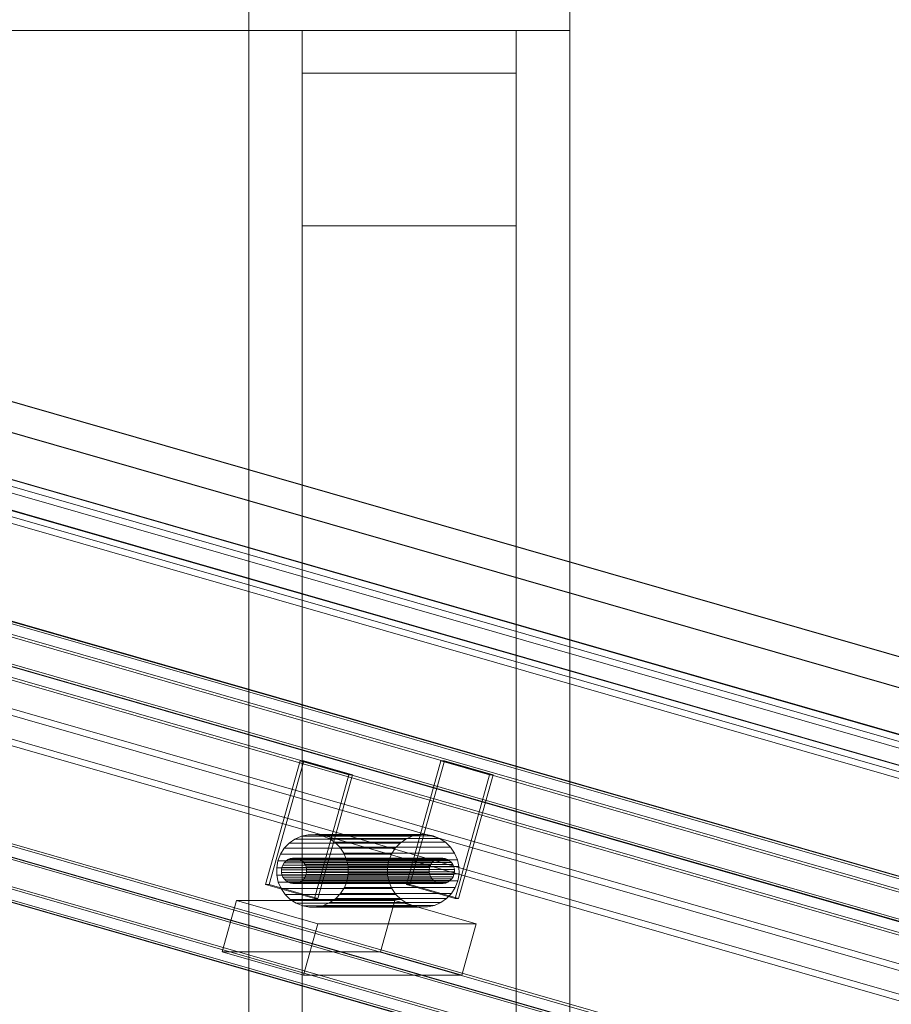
# Model space of a CAD drawing. Header units: millimetres. Extents: x -2233 to 61924, y -68080 to 6847.
# Tile 756 of 1022: x 25693 to 26100, y 595 to 1055. Entities that reach past the tile are written whole.
import ezdxf

# ---------------------------------------------------------------- set-up
doc = ezdxf.new("R2010")
doc.units = ezdxf.units.MM
doc.layers.add('lateral_briquetadora', color=7, linetype='Continuous', lineweight=0)
doc.layers.add('lateral_C10', color=7, linetype='Continuous', lineweight=0)

msp = doc.modelspace()

# ---------------------------------------------------------------- linework, layer by layer
at = {"layer": 'lateral_briquetadora'}
for p, q in [((25800.067, 1050), (25800.067, 1060)), ((25950.067, 20), (25950.067, 1060)), ((25950.067, 1050), (25950.067, 1060)), ((23900.067, 1050), (25800.067, 1050)), ((25800.067, 20), (25800.067, 1050)), ((25800.067, 1050), (25950.067, 1050)), ((25825.067, 305.038), (25825.067, 1050)), ((25825.067, 1050), (25925.067, 1050)), ((25825.067, 1050), (25825.067, 1030)), ((25825.067, 1050), (25825.067, 243.475)), ((25925.067, 305.038), (25925.067, 1050)), ((25925.067, 1050), (25925.067, 1030)), ((25925.067, 1050), (25925.067, 243.475)), ((25950.067, 20), (25950.067, 1050)), ((25825.067, 1030), (25925.067, 1030)), ((25825.067, 137.184), (25825.067, 958.693)), ((25825.067, 958.693), (25925.067, 958.693)), ((25825.067, 958.693), (25825.067, 115.739)), ((25925.067, 137.184), (25925.067, 958.693)), ((25925.067, 958.693), (25925.067, 115.739))]:
    msp.add_line(p, q, dxfattribs=at)
at = {"layer": 'lateral_C10'}
for p, q in [((27641.249, 301.027), (19055.13, 2768.302)), ((19055.623, 2768.302), (27641.742, 301.027)), ((27691.72, 301.027), (19105.6, 2768.302)), ((19106.094, 2768.302), (27692.213, 301.027)), ((18988.79, 2748.105), (27688.79, 248.105)), ((27689.597, 250.991), (18989.597, 2750.991)), ((27738.109, 248.105), (19038.109, 2748.105)), ((19038.916, 2750.991), (27738.916, 250.991)), ((19045.715, 2734.629), (27631.834, 267.353)), ((27632.328, 267.353), (19046.208, 2734.629)), ((19096.186, 2734.629), (27682.305, 267.353)), ((27682.798, 267.353), (19096.679, 2734.629)), ((27622.359, 267.194), (19055.22, 2729.016)), ((19104.54, 2729.016), (27671.679, 267.194)), ((19054.413, 2726.129), (27621.552, 264.308)), ((27670.872, 264.308), (19103.733, 2726.129)), ((27725.675, 167.441), (18892.814, 2705.62)), ((18893.471, 2705.62), (27726.332, 167.441)), ((18896.924, 2705.62), (27729.785, 167.441)), ((27795.544, 167.441), (18962.683, 2705.62)), ((27798.997, 167.441), (18966.136, 2705.62)), ((18966.793, 2705.62), (27799.654, 167.441)), ((18891.2, 2699.847), (27724.061, 161.669)), ((27728.171, 161.669), (18895.31, 2699.847)), ((18961.069, 2699.847), (27793.93, 161.669)), ((27798.04, 161.669), (18965.179, 2699.847)), ((27661.891, 151.895), (18961.891, 2651.895)), ((19011.21, 2651.895), (27711.21, 151.895)), ((18961.084, 2649.009), (27661.084, 149.009)), ((27710.403, 149.009), (19010.403, 2649.009)), ((27698.776, 71.232), (18865.914, 2609.41)), ((18870.024, 2609.41), (27702.886, 71.232)), ((27768.645, 71.232), (18935.784, 2609.41)), ((18939.894, 2609.41), (27772.755, 71.232)), ((18864.301, 2603.637), (27697.162, 65.459)), ((27697.819, 65.459), (18864.958, 2603.637)), ((27701.272, 65.459), (18868.411, 2603.637)), ((18934.17, 2603.637), (27767.031, 65.459)), ((18937.622, 2603.637), (27770.484, 65.459)), ((27771.141, 65.459), (18938.28, 2603.637)), ((25807.98, 650.848), (25824.12, 708.574)), ((25809.624, 650.848), (25825.764, 708.574)), ((25846.896, 702.029), (25824.12, 708.574)), ((25824.12, 708.574), (25825.764, 708.574)), ((25825.764, 708.574), (25848.54, 702.029)), ((25873.74, 650.848), (25889.879, 708.574)), ((25875.384, 650.848), (25891.523, 708.574)), ((25912.655, 702.029), (25889.879, 708.574)), ((25889.879, 708.574), (25891.523, 708.574)), ((25891.523, 708.574), (25914.299, 702.029)), ((25846.896, 702.029), (25830.756, 644.303)), ((25832.4, 644.303), (25848.54, 702.029)), ((25848.54, 702.029), (25846.896, 702.029)), ((25912.655, 702.029), (25896.516, 644.303)), ((25898.16, 644.303), (25914.299, 702.029)), ((25914.299, 702.029), (25912.655, 702.029)), ((25821.693, 672.04), (25818.993, 670.138)), ((25824.706, 673.371), (25821.693, 672.04)), ((25821.693, 672.04), (25873.478, 672.04)), ((25827.918, 674.081), (25824.706, 673.371)), ((25824.706, 673.371), (25876.492, 673.371)), ((25831.205, 674.142), (25827.918, 674.081)), ((25827.918, 674.081), (25879.704, 674.081)), ((25834.44, 673.552), (25831.205, 674.142)), ((25831.205, 674.142), (25882.99, 674.142)), ((25837.499, 672.333), (25834.44, 673.552)), ((25834.44, 673.552), (25886.226, 673.552)), ((25840.266, 670.533), (25837.499, 672.333)), ((25837.499, 672.333), (25889.285, 672.333)), ((25870.779, 670.138), (25873.478, 672.04)), ((25873.478, 672.04), (25876.492, 673.371)), ((25876.492, 673.371), (25879.704, 674.081)), ((25879.704, 674.081), (25882.99, 674.142)), ((25882.99, 674.142), (25886.226, 673.552)), ((25886.226, 673.552), (25889.285, 672.333)), ((25889.285, 672.333), (25892.051, 670.533)), ((25816.712, 667.739), (25814.936, 664.934)), ((25818.993, 670.138), (25816.712, 667.739)), ((25816.712, 667.739), (25868.498, 667.739)), ((25818.993, 670.138), (25870.779, 670.138)), ((25842.632, 668.22), (25840.266, 670.533)), ((25840.266, 670.533), (25892.051, 670.533)), ((25844.508, 665.484), (25842.632, 668.22)), ((25842.632, 668.22), (25894.418, 668.22)), ((25866.722, 664.934), (25868.498, 667.739)), ((25868.498, 667.739), (25870.779, 670.138)), ((25892.051, 670.533), (25894.418, 668.22)), ((25894.418, 668.22), (25896.294, 665.484)), ((25814.936, 664.934), (25813.734, 661.832)), ((25814.936, 664.934), (25866.722, 664.934)), ((25819.415, 662.905), (25818.351, 662.435)), ((25820.548, 663.156), (25819.415, 662.905)), ((25819.415, 662.905), (25888.462, 662.905)), ((25821.708, 663.177), (25820.548, 663.156)), ((25820.548, 663.156), (25889.596, 663.156)), ((25822.85, 662.969), (25821.708, 663.177)), ((25821.708, 663.177), (25890.756, 663.177)), ((25823.93, 662.539), (25822.85, 662.969)), ((25822.85, 662.969), (25891.898, 662.969)), ((25845.822, 662.428), (25844.508, 665.484)), ((25844.508, 665.484), (25896.294, 665.484)), ((25865.52, 661.832), (25866.722, 664.934)), ((25887.399, 662.435), (25888.462, 662.905)), ((25888.462, 662.905), (25889.596, 663.156)), ((25889.596, 663.156), (25890.756, 663.177)), ((25890.756, 663.177), (25891.898, 662.969)), ((25891.898, 662.969), (25892.977, 662.539)), ((25896.294, 665.484), (25897.607, 662.428)), ((25813.734, 661.832), (25813.152, 658.552)), ((25813.152, 658.552), (25813.212, 655.22)), ((25813.152, 658.552), (25864.937, 658.552)), ((25865.52, 661.832), (25813.734, 661.832)), ((25815.542, 658.833), (25815.337, 657.675)), ((25815.966, 659.927), (25815.542, 658.833)), ((25884.59, 658.833), (25815.542, 658.833)), ((25816.593, 660.917), (25815.966, 659.927)), ((25815.966, 659.927), (25885.014, 659.927)), ((25817.398, 661.764), (25816.593, 660.917)), ((25816.593, 660.917), (25885.641, 660.917)), ((25818.351, 662.435), (25817.398, 661.764)), ((25817.398, 661.764), (25886.446, 661.764)), ((25818.351, 662.435), (25887.399, 662.435)), ((25824.906, 661.903), (25823.93, 662.539)), ((25823.93, 662.539), (25892.977, 662.539)), ((25825.741, 661.087), (25824.906, 661.903)), ((25824.906, 661.903), (25893.954, 661.903)), ((25826.404, 660.121), (25825.741, 661.087)), ((25825.741, 661.087), (25894.789, 661.087)), ((25826.867, 659.043), (25826.404, 660.121)), ((25826.404, 660.121), (25895.451, 660.121)), ((25827.114, 657.894), (25826.867, 659.043)), ((25826.867, 659.043), (25895.915, 659.043)), ((25846.522, 659.172), (25845.822, 662.428)), ((25845.822, 662.428), (25897.607, 662.428)), ((25846.582, 655.84), (25846.522, 659.172)), ((25846.522, 659.172), (25898.308, 659.172)), ((25864.937, 658.552), (25865.52, 661.832)), ((25864.998, 655.22), (25864.937, 658.552)), ((25884.384, 657.675), (25884.59, 658.833)), ((25884.59, 658.833), (25885.014, 659.927)), ((25885.014, 659.927), (25885.641, 660.917)), ((25885.641, 660.917), (25886.446, 661.764)), ((25886.446, 661.764), (25887.399, 662.435)), ((25892.977, 662.539), (25893.954, 661.903)), ((25893.954, 661.903), (25894.789, 661.087)), ((25894.789, 661.087), (25895.451, 660.121)), ((25895.451, 660.121), (25895.915, 659.043)), ((25895.915, 659.043), (25896.162, 657.894)), ((25897.607, 662.428), (25898.308, 659.172)), ((25898.308, 659.172), (25898.368, 655.84)), ((25813.212, 655.22), (25813.912, 651.964)), ((25813.212, 655.22), (25864.998, 655.22)), ((25815.337, 657.675), (25815.358, 656.499)), ((25815.337, 657.675), (25884.384, 657.675)), ((25815.358, 656.499), (25815.605, 655.35)), ((25815.358, 656.499), (25884.405, 656.499)), ((25815.605, 655.35), (25816.068, 654.272)), ((25815.605, 655.35), (25884.652, 655.35)), ((25816.068, 654.272), (25816.731, 653.306)), ((25816.068, 654.272), (25885.116, 654.272)), ((25825.074, 652.629), (25825.879, 653.476)), ((25825.879, 653.476), (25826.506, 654.465)), ((25825.879, 653.476), (25894.927, 653.476)), ((25826.506, 654.465), (25826.93, 655.56)), ((25826.506, 654.465), (25895.553, 654.465)), ((25826.93, 655.56), (25827.136, 656.718)), ((25826.93, 655.56), (25895.978, 655.56)), ((25827.136, 656.718), (25827.114, 657.894)), ((25827.114, 657.894), (25896.162, 657.894)), ((25827.136, 656.718), (25896.183, 656.718)), ((25846, 652.56), (25846.582, 655.84)), ((25846.582, 655.84), (25898.368, 655.84)), ((25865.698, 651.964), (25864.998, 655.22)), ((25884.405, 656.499), (25884.384, 657.675)), ((25884.652, 655.35), (25884.405, 656.499)), ((25885.116, 654.272), (25884.652, 655.35)), ((25885.778, 653.306), (25885.116, 654.272)), ((25894.927, 653.476), (25894.121, 652.629)), ((25895.553, 654.465), (25894.927, 653.476)), ((25895.978, 655.56), (25895.553, 654.465)), ((25896.183, 656.718), (25895.978, 655.56)), ((25896.162, 657.894), (25896.183, 656.718)), ((25898.368, 655.84), (25897.786, 652.56)), ((25809.624, 650.848), (25807.98, 650.848)), ((25807.98, 650.848), (25830.756, 644.303)), ((25832.4, 644.303), (25809.624, 650.848)), ((25813.912, 651.964), (25815.226, 648.909)), ((25813.912, 651.964), (25865.698, 651.964)), ((25815.226, 648.909), (25817.102, 646.173)), ((25815.226, 648.909), (25867.011, 648.909)), ((25816.731, 653.306), (25817.566, 652.489)), ((25816.731, 653.306), (25885.778, 653.306)), ((25817.566, 652.489), (25818.542, 651.854)), ((25817.566, 652.489), (25886.613, 652.489)), ((25818.542, 651.854), (25819.622, 651.424)), ((25818.542, 651.854), (25887.59, 651.854)), ((25819.622, 651.424), (25820.764, 651.216)), ((25819.622, 651.424), (25888.67, 651.424)), ((25820.764, 651.216), (25821.924, 651.237)), ((25820.764, 651.216), (25889.811, 651.216)), ((25821.924, 651.237), (25823.057, 651.488)), ((25821.924, 651.237), (25890.971, 651.237)), ((25823.057, 651.488), (25824.121, 651.958)), ((25823.057, 651.488), (25892.105, 651.488)), ((25824.121, 651.958), (25825.074, 652.629)), ((25824.121, 651.958), (25893.169, 651.958)), ((25825.074, 652.629), (25894.121, 652.629)), ((25843.022, 646.654), (25844.798, 649.459)), ((25844.798, 649.459), (25846, 652.56)), ((25844.798, 649.459), (25896.584, 649.459)), ((25846, 652.56), (25897.786, 652.56)), ((25867.011, 648.909), (25865.698, 651.964)), ((25868.887, 646.173), (25867.011, 648.909)), ((25875.384, 650.848), (25873.74, 650.848)), ((25873.74, 650.848), (25896.516, 644.303)), ((25898.16, 644.303), (25875.384, 650.848)), ((25886.613, 652.489), (25885.778, 653.306)), ((25887.59, 651.854), (25886.613, 652.489)), ((25888.67, 651.424), (25887.59, 651.854)), ((25889.811, 651.216), (25888.67, 651.424)), ((25890.971, 651.237), (25889.811, 651.216)), ((25892.105, 651.488), (25890.971, 651.237)), ((25893.169, 651.958), (25892.105, 651.488)), ((25894.121, 652.629), (25893.169, 651.958)), ((25896.584, 649.459), (25894.808, 646.654)), ((25897.786, 652.56), (25896.584, 649.459)), ((25817.102, 646.173), (25819.468, 643.86)), ((25817.102, 646.173), (25868.887, 646.173)), ((25830.756, 644.303), (25832.4, 644.303)), ((25838.041, 642.353), (25840.741, 644.255)), ((25840.741, 644.255), (25843.022, 646.654)), ((25840.741, 644.255), (25892.526, 644.255)), ((25843.022, 646.654), (25894.808, 646.654)), ((25871.254, 643.86), (25868.887, 646.173)), ((25892.526, 644.255), (25889.827, 642.353)), ((25894.808, 646.654), (25892.526, 644.255)), ((25896.516, 644.303), (25898.16, 644.303)), ((25787.685, 619.356), (25794.41, 643.409)), ((25832.37, 632.5), (25794.41, 643.409)), ((25794.41, 643.409), (25868.39, 643.409)), ((25819.468, 643.86), (25822.235, 642.059)), ((25819.468, 643.86), (25871.254, 643.86)), ((25822.235, 642.059), (25825.294, 640.841)), ((25822.235, 642.059), (25874.02, 642.059)), ((25825.294, 640.841), (25828.529, 640.251)), ((25825.294, 640.841), (25877.08, 640.841)), ((25828.529, 640.251), (25831.816, 640.312)), ((25828.529, 640.251), (25880.315, 640.251)), ((25831.816, 640.312), (25835.028, 641.022)), ((25831.816, 640.312), (25883.602, 640.312)), ((25835.028, 641.022), (25838.041, 642.353)), ((25835.028, 641.022), (25886.814, 641.022)), ((25838.041, 642.353), (25889.827, 642.353)), ((25861.665, 619.356), (25868.39, 643.409)), ((25868.39, 643.409), (25906.35, 632.5)), ((25874.02, 642.059), (25871.254, 643.86)), ((25877.08, 640.841), (25874.02, 642.059)), ((25880.315, 640.251), (25877.08, 640.841)), ((25883.602, 640.312), (25880.315, 640.251)), ((25886.814, 641.022), (25883.602, 640.312)), ((25889.827, 642.353), (25886.814, 641.022)), ((25832.37, 632.5), (25825.645, 608.448)), ((25906.35, 632.5), (25832.37, 632.5)), ((25899.625, 608.448), (25906.35, 632.5)), ((25861.665, 619.356), (25787.685, 619.356)), ((25787.685, 619.356), (25825.645, 608.448)), ((25899.625, 608.448), (25861.665, 619.356)), ((25825.645, 608.448), (25899.625, 608.448))]:
    msp.add_line(p, q, dxfattribs=at)

doc.saveas('drawing.dxf')
